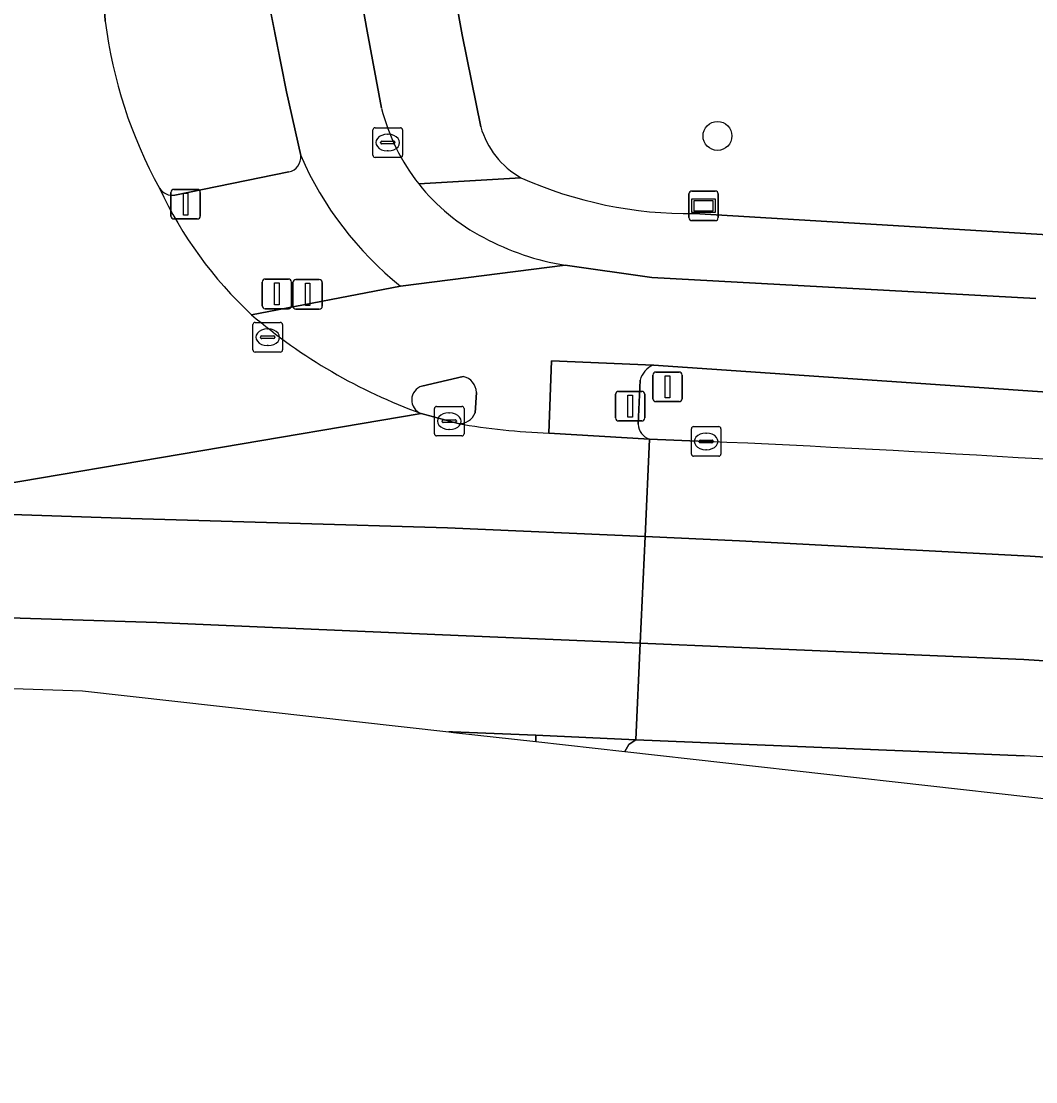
# Model space of a CAD drawing. Extents: x 161928 to 163071, y 386474 to 387428.
# Drawn here: x 161980.51 to 162014.79, y 386505.49 to 386541.33 of the extents above; entities that cross this region are included whole.
import ezdxf

# ---------------------------------------------------------------- set-up
doc = ezdxf.new("R2010")
doc.units = 0
for name, color, linetype in [('IMGEO_Berm_groen', 7, 'Continuous'), ('IMGEO_Boom', 7, 'Continuous'), ('IMGEO_Drukknoppaal', 7, 'Continuous'), ('IMGEO_Fietspad_gesloten', 7, 'Continuous'), ('IMGEO_Kolk', 7, 'Continuous'), ('IMGEO_Lichtmast', 7, 'Continuous'), ('IMGEO_Loofbos', 7, 'Continuous'), ('IMGEO_Rijbaan_regionaal_gesloten', 7, 'Continuous'), ('IMGEO_Rioolput', 7, 'Continuous'), ('IMGEO_Verkeersbordpaal', 7, 'Continuous'), ('IMGEO_Verkeerseiland_gesloten', 7, 'Continuous'), ('IMGEO_Verkeerseiland_groen', 7, 'Continuous'), ('IMGEO_Verkeersregelinstallatiepaal', 7, 'Continuous'), ('IMGEO_Voetpad_open', 7, 'Continuous'), ('IMGEO_Wegwijzer', 7, 'Continuous')]:
    doc.layers.add(name, color=color, linetype=linetype)

msp = doc.modelspace()

# ---------------------------------------------------------------- linework, layer by layer
at = {"layer": 'IMGEO_Berm_groen'}
for points in [[(162026.676, 386528.008), (162001.869, 386529.716)], [(162001.419, 386529.204), (162001.358, 386527.714)], [(162001.736, 386527.214), (162003.654, 386527.133)], [(161994.958, 386517.319), (161995.12, 386517.301)], [(161995.082, 386517.314), (161994.958, 386517.319)], [(162014.398, 386516.51), (162001.281, 386517.045), (162001.039, 386516.888), (162000.907, 386516.652), (162048.69, 386511.293), (162052.952, 386510.815)]]:
    msp.add_lwpolyline(points, dxfattribs=at)
for centre, radius, start, end in [((162002.18, 386528.989), 0.791, 113.1515, 164.2236), ((162001.887, 386527.721), 0.529, 180.7687, 253.4099), ((161975.153, 385878.929), 648.83, 85.494195, 87.48236), ((161994.959, 386516.902), 0.43, 68.0387, 73.3523), ((162000.337, 386217.409), 299.431, 83.46875, 87.30849)]:
    msp.add_arc(centre, radius, start, end, dxfattribs=at)
at = {"layer": 'IMGEO_Boom'}
msp.add_circle((162004.036, 386537.456), 0.489, dxfattribs=at)
at = {"layer": 'IMGEO_Drukknoppaal'}
for p, q in [((161989.69, 386531.703), (161989.69, 386532.503)), ((161989.69, 386532.503), (161989.69, 386531.703)), ((161989.79, 386532.603), (161990.58, 386532.603)), ((161990.58, 386532.603), (161989.79, 386532.603)), ((161990.68, 386532.503), (161990.68, 386531.703)), ((161990.68, 386531.703), (161990.68, 386532.503)), ((161990.58, 386531.603), (161989.79, 386531.603)), ((161989.79, 386531.603), (161990.58, 386531.603))]:
    msp.add_line(p, q, dxfattribs=at)
msp.add_lwpolyline([(161990.11, 386532.478), (161990.26, 386532.478), (161990.26, 386531.728), (161990.11, 386531.728), (161990.11, 386532.478)], dxfattribs=at)
for centre, start, end in [((161989.79, 386532.503), 90, 180), ((161989.79, 386532.503), 90, 180), ((161990.58, 386532.503), 0, 90), ((161990.58, 386532.503), 360, 90), ((161989.79, 386531.703), 180, 270), ((161989.79, 386531.703), 180, 270), ((161990.58, 386531.703), 270, 0), ((161990.58, 386531.703), 270, 0)]:
    msp.add_arc(centre, 0.1, start, end, dxfattribs=at)
at = {"layer": 'IMGEO_Fietspad_gesloten'}
for points in [[(162000, 386876.945), (162013.795, 387000), (162018.878, 387045.34), (162015.741, 387045.758), (162010.591, 387000), (162000, 386905.02), (161987.259, 386790.761), (161982.714, 386750), (161980.765, 386731.703), (161979.827, 386719.32), (161979.277, 386701.082), (161979.611, 386694.81), (161984.736, 386580.648), (161984.915, 386576.654), (161984.951, 386575.648), (161985.195, 386566.729), (161985.291, 386565.038), (161985.55, 386559.992), (161986.136, 386555.866), (161989.468, 386538.945), (161989.951, 386536.793)], [(161992.685, 386538.39), (161992.193, 386540.996), (161988.872, 386559.492), (161988.666, 386562.04), (161987.732, 386590.364), (161987.261, 386602.235), (161987.023, 386607.161)], [(162014.793, 386531.962), (162001.815, 386532.673), (161998.888, 386533.087), (161993.324, 386532.378), (161988.29, 386531.416)], [(161993.324, 386532.378), (161998.888, 386533.087)], [(161998.335, 386527.415), (161998.427, 386529.859), (162001.869, 386529.716), (162026.676, 386528.008)], [(161994.05, 386529.001), (161995.447, 386529.328)], [(161995.889, 386528.788), (161995.85, 386528.099)], [(161997.892, 386516.99), (161997.901, 386517.203), (161995.082, 386517.314)], [(161995.12, 386517.301), (161997.892, 386516.99)]]:
    msp.add_lwpolyline(points, dxfattribs=at)
for centre, radius, start, end in [((161999.277, 386540.05), 6.798, 194.1359, 218.3102), ((162000.649, 386541.47), 11.675, 203.6144, 231.1442), ((161999.261, 386540.029), 6.772, 218.2541, 242.5213), ((162000.362, 386541.951), 8.986, 241.9469, 260.5597), ((162000.368, 386545.569), 18.606, 229.5224, 250.0443), ((161995.317, 386528.771), 0.572, 1.7254, 76.8765), ((161994.189, 386528.535), 0.486, 106.5941, 249.426), ((161995.303, 386528.328), 0.593, 266.7189, 337.2741), ((161999.14, 386549.909), 22.508, 260.0964, 267.9498), ((161994.959, 386516.902), 0.43, 68.0387, 73.3523)]:
    msp.add_arc(centre, radius, start, end, dxfattribs=at)
at = {"layer": 'IMGEO_Kolk'}
for p, q in [((161992.393, 386536.807), (161992.393, 386537.659)), ((161992.468, 386537.733), (161993.32, 386537.733)), ((161993.394, 386537.659), (161993.394, 386536.807)), ((161992.881, 386537.513), (161992.906, 386537.513)), ((161992.652, 386537.227), (161992.652, 386537.239)), ((161993.09, 386537.19), (161992.692, 386537.19)), ((161992.695, 386537.276), (161993.093, 386537.276)), ((161992.904, 386536.953), (161992.879, 386536.953)), ((161993.136, 386537.239), (161993.136, 386537.227)), ((161993.32, 386536.733), (161992.468, 386536.733)), ((161994.471, 386527.392), (161994.471, 386528.244)), ((161994.546, 386528.318), (161995.398, 386528.318)), ((161994.959, 386528.098), (161994.984, 386528.098)), ((161995.472, 386528.244), (161995.472, 386527.392)), ((161994.73, 386527.812), (161994.73, 386527.824)), ((161995.168, 386527.775), (161994.77, 386527.775)), ((161994.773, 386527.861), (161995.171, 386527.861)), ((161995.214, 386527.824), (161995.214, 386527.812)), ((162003.228, 386527.633), (162004.08, 386527.633)), ((161995.398, 386527.318), (161994.546, 386527.318)), ((161994.982, 386527.538), (161994.957, 386527.538)), ((162003.153, 386526.707), (162003.153, 386527.559)), ((162003.641, 386527.413), (162003.666, 386527.413)), ((162004.154, 386527.559), (162004.154, 386526.707)), ((162003.412, 386527.127), (162003.412, 386527.139)), ((162003.85, 386527.09), (162003.452, 386527.09)), ((162003.455, 386527.176), (162003.853, 386527.176)), ((162003.896, 386527.139), (162003.896, 386527.127)), ((162004.08, 386526.633), (162003.228, 386526.633)), ((162003.664, 386526.853), (162003.639, 386526.853))]:
    msp.add_line(p, q, dxfattribs=at)
for points in [[(161992.393, 386536.807), (161992.393, 386537.659)], [(161992.468, 386537.733), (161993.32, 386537.733)], [(161993.394, 386537.659), (161993.394, 386536.807)], [(161993.32, 386536.733), (161992.468, 386536.733)], [(161994.471, 386527.392), (161994.471, 386528.244)], [(161994.546, 386528.318), (161995.398, 386528.318)], [(161995.472, 386528.244), (161995.472, 386527.392)], [(162003.228, 386527.633), (162004.08, 386527.633)], [(161995.398, 386527.318), (161994.546, 386527.318)], [(162003.153, 386526.707), (162003.153, 386527.559)], [(162004.154, 386527.559), (162004.154, 386526.707)], [(162004.08, 386526.633), (162003.228, 386526.633)]]:
    msp.add_lwpolyline(points, dxfattribs=at)
for centre, radius, start, end in [((161992.47, 386537.657), 0.0765, 91.552, 178.448), ((161992.47, 386537.657), 0.0765, 91.552, 178.448), ((161993.318, 386537.657), 0.0765, 1.552, 88.448), ((161993.318, 386537.657), 0.0765, 1.552, 88.448), ((161992.692, 386537.236), 0.0403, 85.8775, 175.7526), ((161992.689, 386537.226), 0.0366, 178.938, 274.7102), ((161993.093, 386537.233), 0.043, 264.8664, 352.4533), ((161993.097, 386537.238), 0.0386, 1.7309, 96.639), ((161992.47, 386536.809), 0.0765, 181.552, 268.448), ((161992.47, 386536.809), 0.0765, 181.552, 268.448), ((161993.318, 386536.809), 0.0765, 271.552, 358.448), ((161993.318, 386536.809), 0.0765, 271.552, 358.448), ((161994.548, 386528.242), 0.0765, 91.552, 178.448), ((161994.548, 386528.242), 0.0765, 91.552, 178.448), ((161995.396, 386528.242), 0.0765, 1.552, 88.448), ((161995.396, 386528.242), 0.0765, 1.552, 88.448), ((161994.77, 386527.821), 0.0403, 85.8775, 175.7526), ((161994.767, 386527.811), 0.0366, 178.938, 274.7102), ((161995.171, 386527.818), 0.043, 264.8664, 352.4533), ((161995.175, 386527.823), 0.0386, 1.7309, 96.639), ((162003.23, 386527.557), 0.0765, 91.552, 178.448), ((162003.23, 386527.557), 0.0765, 91.552, 178.448), ((162004.078, 386527.557), 0.0765, 1.552, 88.448), ((162004.078, 386527.557), 0.0765, 1.552, 88.448), ((161994.548, 386527.394), 0.0765, 181.552, 268.448), ((161994.548, 386527.394), 0.0765, 181.552, 268.448), ((161995.396, 386527.394), 0.0765, 271.552, 358.448), ((161995.396, 386527.394), 0.0765, 271.552, 358.448), ((162003.452, 386527.136), 0.0403, 85.8775, 175.7526), ((162003.449, 386527.126), 0.0366, 178.938, 274.7102), ((162003.853, 386527.133), 0.043, 264.8664, 352.4533), ((162003.857, 386527.138), 0.0386, 1.7309, 96.639), ((162003.23, 386526.709), 0.0765, 181.552, 268.448), ((162003.23, 386526.709), 0.0765, 181.552, 268.448), ((162004.078, 386526.709), 0.0765, 271.552, 358.448), ((162004.078, 386526.709), 0.0765, 271.552, 358.448)]:
    msp.add_arc(centre, radius, start, end, dxfattribs=at)
for centre, major_axis, ratio, start_param, end_param in [((161992.88, 386537.233), (-0.387, 0.002), 0.722429, 4.712389, 7.853982), ((161992.905, 386537.233), (-0.39, 0.002), 0.717154, 1.570796, 4.712389), ((161994.958, 386527.818), (-0.387, 0.002), 0.722429, 4.712389, 7.853982), ((161994.983, 386527.818), (-0.39, 0.002), 0.717154, 1.570796, 4.712389), ((162003.64, 386527.133), (-0.387, 0.002), 0.722429, 4.712389, 7.853982), ((162003.665, 386527.133), (-0.39, 0.002), 0.717154, 1.570796, 4.712389)]:
    msp.add_ellipse(centre, major_axis=major_axis, ratio=ratio, start_param=start_param, end_param=end_param, dxfattribs=at)
at = {"layer": 'IMGEO_Lichtmast'}
for p, q in [((162000.591, 386527.925), (162000.591, 386528.725)), ((162000.591, 386528.725), (162000.591, 386527.925)), ((162000.691, 386528.825), (162001.481, 386528.825)), ((162001.481, 386528.825), (162000.691, 386528.825)), ((162001.581, 386528.725), (162001.581, 386527.925)), ((162001.581, 386527.925), (162001.581, 386528.725)), ((162001.481, 386527.825), (162000.691, 386527.825)), ((162000.691, 386527.825), (162001.481, 386527.825))]:
    msp.add_line(p, q, dxfattribs=at)
msp.add_lwpolyline([(162001.011, 386528.7), (162001.161, 386528.7), (162001.161, 386527.95), (162001.011, 386527.95), (162001.011, 386528.7)], dxfattribs=at)
for centre, start, end in [((162000.691, 386528.725), 90, 180), ((162000.691, 386528.725), 90, 180), ((162001.481, 386528.725), 0, 90), ((162001.481, 386528.725), 360, 90), ((162000.691, 386527.925), 180, 270), ((162000.691, 386527.925), 180, 270), ((162001.481, 386527.925), 270, 0), ((162001.481, 386527.925), 270, 0)]:
    msp.add_arc(centre, 0.1, start, end, dxfattribs=at)
at = {"layer": 'IMGEO_Loofbos'}
for points in [[(162042.473, 386531.827), (162045.036, 386531.529), (162045.394, 386534.769), (162046.821, 386547.154), (162046.627, 386547.175), (162046.685, 386547.692), (162027.625, 386549.83), (162000, 386552.925), (161993.087, 386553.7), (161995.406, 386540.879), (161996.035, 386537.769)], [(162003.25, 386534.836), (162023.039, 386533.644)]]:
    msp.add_lwpolyline(points, dxfattribs=at)
for centre, radius, start, end in [((161998.806, 386538.557), 2.88, 195.8735, 240.6551), ((162003.065, 386548.718), 13.884, 245.8894, 270.7617)]:
    msp.add_arc(centre, radius, start, end, dxfattribs=at)
at = {"layer": 'IMGEO_Rijbaan_regionaal_gesloten'}
for points in [[(161983.664, 386860.163), (161976.129, 386793.271), (161971.645, 386753.437), (161970.597, 386743.824), (161970.404, 386740.167), (161970.121, 386734.016), (161970.093, 386730.614), (161970.06, 386727.579), (161970.123, 386725.155), (161970.213, 386721.198), (161970.363, 386716.943), (161970.732, 386708.667), (161970.925, 386705.32), (161971.624, 386691.893), (161977.874, 386556.286), (161978.76, 386534.233), (161979.003, 386529.077), (161979.123, 386525.549), (161994.018, 386528.08)], [(161983.349, 386541.334), (161983.236, 386543.52), (161982.576, 386560.302), (161982.134, 386570.305), (161981.679, 386580.648), (161976.551, 386697.302)], [(161995.269, 386527.736), (161994.018, 386528.08), (161979.123, 386525.549)], [(162001.736, 386527.214), (161998.335, 386527.415)], [(161978.609, 386524.932), (161977.842, 386524.739), (161984.21, 386524.525), (161994.908, 386524.214), (162001.589, 386523.919), (162001.736, 386527.214)], [(162003.654, 386527.133), (162001.736, 386527.214), (162001.589, 386523.919), (162004.776, 386523.778), (162014.602, 386523.252), (162022.494, 386522.741), (162038.754, 386521.132), (162083.623, 386516.285), (162119.238, 386512.367), (162151.596, 386508.791), (162152.463, 386508.68), (162152.758, 386511.886), (162152.526, 386511.907), (162061.491, 386521.92)], [(162001.589, 386523.919), (162001.427, 386520.316), (162004.59, 386520.182), (162014.387, 386519.76), (162026.326, 386518.989), (162038.455, 386517.833), (162050.655, 386516.555), (162062.872, 386515.2), (162071.067, 386514.311), (162093.342, 386511.895)], [(162096.191, 386511.675), (162151.812, 386505.543), (162152.17, 386505.493), (162152.463, 386508.68), (162151.596, 386508.791), (162119.238, 386512.367), (162083.623, 386516.285), (162038.754, 386521.132), (162022.494, 386522.741), (162014.602, 386523.252), (162004.776, 386523.778), (162001.589, 386523.919)], [(162001.427, 386520.316), (162001.281, 386517.045), (162014.398, 386516.51)], [(162093.342, 386511.895), (162071.067, 386514.311), (162062.872, 386515.2), (162050.655, 386516.555), (162038.455, 386517.833), (162026.326, 386518.989), (162014.387, 386519.76), (162004.59, 386520.182), (162001.427, 386520.316)]]:
    msp.add_lwpolyline(points, dxfattribs=at)
for points in [[(162001.589, 386523.919), (161994.908, 386524.214), (161984.21, 386524.525), (161977.842, 386524.739), (161977.549, 386524.758), (161968.697, 386525.04), (161968.395, 386521.551), (161972.284, 386521.423), (161985.09, 386521.018), (161994.745, 386520.601), (162001.427, 386520.316)], [(161994.958, 386517.319), (161995.082, 386517.314), (161997.901, 386517.203), (162001.281, 386517.045), (162001.427, 386520.316), (161994.745, 386520.601), (161985.09, 386521.018), (161972.284, 386521.423), (161968.395, 386521.551), (161968.191, 386519.194), (161982.581, 386518.707)]]:
    msp.add_lwpolyline(points, close=True, dxfattribs=at)
for centre, radius, start, end in [((161998.889, 386543.26), 15.659, 187.0664, 208.8992), ((161997.678, 386541.512), 13.786, 204.9654, 227.0798), ((162000.368, 386545.569), 18.606, 229.5224, 250.0443), ((161999.14, 386549.909), 22.508, 260.0964, 267.9498), ((161975.153, 385878.929), 648.83, 85.494195, 87.48236), ((162000.337, 386217.409), 299.431, 83.46875, 87.30849)]:
    msp.add_arc(centre, radius, start, end, dxfattribs=at)
at = {"layer": 'IMGEO_Rioolput'}
for p, q in [((161988.336, 386530.228), (161988.336, 386531.08)), ((161988.411, 386531.154), (161989.263, 386531.154)), ((161988.824, 386530.934), (161988.849, 386530.934)), ((161989.337, 386531.08), (161989.337, 386530.228)), ((161988.595, 386530.648), (161988.595, 386530.66)), ((161989.033, 386530.611), (161988.635, 386530.611)), ((161988.638, 386530.697), (161989.036, 386530.697)), ((161989.079, 386530.66), (161989.079, 386530.648)), ((161989.263, 386530.154), (161988.411, 386530.154)), ((161988.847, 386530.374), (161988.822, 386530.374))]:
    msp.add_line(p, q, dxfattribs=at)
for points in [[(161988.336, 386530.228), (161988.336, 386531.08)], [(161988.411, 386531.154), (161989.263, 386531.154)], [(161989.337, 386531.08), (161989.337, 386530.228)], [(161989.263, 386530.154), (161988.411, 386530.154)]]:
    msp.add_lwpolyline(points, dxfattribs=at)
for centre, radius, start, end in [((161988.413, 386531.078), 0.0765, 91.552, 178.448), ((161988.413, 386531.078), 0.0765, 91.552, 178.448), ((161989.261, 386531.078), 0.0765, 1.552, 88.448), ((161989.261, 386531.078), 0.0765, 1.552, 88.448), ((161988.635, 386530.657), 0.0403, 85.8775, 175.7526), ((161988.632, 386530.647), 0.0366, 178.938, 274.7102), ((161989.036, 386530.654), 0.043, 264.8664, 352.4533), ((161989.04, 386530.659), 0.0386, 1.7309, 96.639), ((161988.413, 386530.23), 0.0765, 181.552, 268.448), ((161988.413, 386530.23), 0.0765, 181.552, 268.448), ((161989.261, 386530.23), 0.0765, 271.552, 358.448), ((161989.261, 386530.23), 0.0765, 271.552, 358.448)]:
    msp.add_arc(centre, radius, start, end, dxfattribs=at)
for centre, major_axis, ratio, start_param, end_param in [((161988.823, 386530.654), (-0.387, 0.002), 0.722429, 4.712389, 7.853982), ((161988.848, 386530.654), (-0.39, 0.002), 0.717154, 1.570796, 4.712389)]:
    msp.add_ellipse(centre, major_axis=major_axis, ratio=ratio, start_param=start_param, end_param=end_param, dxfattribs=at)
at = {"layer": 'IMGEO_Verkeersbordpaal'}
for p, q in [((162001.951, 386529.477), (162002.741, 386529.477)), ((162002.741, 386529.477), (162001.951, 386529.477)), ((162001.851, 386528.577), (162001.851, 386529.377)), ((162001.851, 386529.377), (162001.851, 386528.577)), ((162002.841, 386529.377), (162002.841, 386528.577)), ((162002.841, 386528.577), (162002.841, 386529.377)), ((162002.741, 386528.477), (162001.951, 386528.477)), ((162001.951, 386528.477), (162002.741, 386528.477))]:
    msp.add_line(p, q, dxfattribs=at)
msp.add_lwpolyline([(162002.271, 386529.352), (162002.421, 386529.352), (162002.421, 386528.602), (162002.271, 386528.602), (162002.271, 386529.352)], dxfattribs=at)
for centre, start, end in [((162001.951, 386529.377), 90, 180), ((162001.951, 386529.377), 90, 180), ((162002.741, 386529.377), 0, 90), ((162002.741, 386529.377), 360, 90), ((162001.951, 386528.577), 180, 270), ((162001.951, 386528.577), 180, 270), ((162002.741, 386528.577), 270, 0), ((162002.741, 386528.577), 270, 0)]:
    msp.add_arc(centre, 0.1, start, end, dxfattribs=at)
at = {"layer": 'IMGEO_Verkeerseiland_gesloten'}
for points in [[(161995.447, 386529.328), (161994.05, 386529.001)], [(161995.85, 386528.099), (161995.889, 386528.788)], [(161994.018, 386528.08), (161995.269, 386527.736)]]:
    msp.add_lwpolyline(points, dxfattribs=at)
for centre, radius, start, end in [((161995.317, 386528.771), 0.572, 1.7254, 76.8765), ((161994.189, 386528.535), 0.486, 106.5941, 249.426), ((161995.303, 386528.328), 0.593, 266.7189, 337.2741)]:
    msp.add_arc(centre, radius, start, end, dxfattribs=at)
at = {"layer": 'IMGEO_Verkeerseiland_groen'}
for points in [[(161982.576, 386560.302), (161983.236, 386543.52), (161983.349, 386541.334)], [(161989.951, 386536.793), (161989.468, 386538.945), (161986.136, 386555.866)], [(161985.702, 386535.459), (161989.55, 386536.244)]]:
    msp.add_lwpolyline(points, dxfattribs=at)
for centre, radius, start, end in [((161998.889, 386543.26), 15.659, 187.0664, 208.8992), ((161989.456, 386536.733), 0.498, 280.8497, 6.8601), ((161985.612, 386535.957), 0.506, 211.4179, 280.291)]:
    msp.add_arc(centre, radius, start, end, dxfattribs=at)
at = {"layer": 'IMGEO_Verkeersregelinstallatiepaal'}
for p, q in [((161985.568, 386534.751), (161985.568, 386535.551)), ((161985.568, 386535.551), (161985.568, 386534.751)), ((161985.668, 386535.651), (161986.458, 386535.651)), ((161986.458, 386535.651), (161985.668, 386535.651)), ((161986.558, 386535.551), (161986.558, 386534.751)), ((161986.558, 386534.751), (161986.558, 386535.551)), ((161986.458, 386534.651), (161985.668, 386534.651)), ((161985.668, 386534.651), (161986.458, 386534.651)), ((161988.649, 386531.719), (161988.649, 386532.519)), ((161988.649, 386532.519), (161988.649, 386531.719)), ((161988.749, 386532.619), (161989.539, 386532.619)), ((161989.539, 386532.619), (161988.749, 386532.619)), ((161989.639, 386532.519), (161989.639, 386531.719)), ((161989.639, 386531.719), (161989.639, 386532.519)), ((161989.539, 386531.619), (161988.749, 386531.619)), ((161988.749, 386531.619), (161989.539, 386531.619))]:
    msp.add_line(p, q, dxfattribs=at)
for points in [[(161985.988, 386535.526), (161986.138, 386535.526), (161986.138, 386534.776), (161985.988, 386534.776), (161985.988, 386535.526)], [(161989.069, 386532.494), (161989.219, 386532.494), (161989.219, 386531.744), (161989.069, 386531.744), (161989.069, 386532.494)]]:
    msp.add_lwpolyline(points, dxfattribs=at)
for centre, start, end in [((161985.668, 386535.551), 90, 180), ((161985.668, 386535.551), 90, 180), ((161986.458, 386535.551), 0, 90), ((161986.458, 386535.551), 360, 90), ((161985.668, 386534.751), 180, 270), ((161985.668, 386534.751), 180, 270), ((161986.458, 386534.751), 270, 0), ((161986.458, 386534.751), 270, 0), ((161988.749, 386532.519), 90, 180), ((161988.749, 386532.519), 90, 180), ((161989.539, 386532.519), 0, 90), ((161989.539, 386532.519), 360, 90), ((161988.749, 386531.719), 180, 270), ((161988.749, 386531.719), 180, 270), ((161989.539, 386531.719), 270, 0), ((161989.539, 386531.719), 270, 0)]:
    msp.add_arc(centre, 0.1, start, end, dxfattribs=at)
at = {"layer": 'IMGEO_Voetpad_open'}
for points in [[(161987.023, 386607.161), (161987.261, 386602.235), (161987.732, 386590.364), (161988.666, 386562.04), (161988.872, 386559.492), (161992.193, 386540.996), (161992.685, 386538.39)], [(161996.035, 386537.769), (161995.406, 386540.879), (161993.087, 386553.7), (161991.738, 386565.329)], [(161989.55, 386536.244), (161985.702, 386535.459)], [(161993.943, 386535.836), (161997.394, 386536.046)], [(161997.394, 386536.046), (161993.943, 386535.836)], [(162023.039, 386533.644), (162003.25, 386534.836)], [(161998.888, 386533.087), (162001.815, 386532.673), (162014.793, 386531.962)], [(161988.29, 386531.416), (161993.324, 386532.378)], [(162001.869, 386529.716), (161998.427, 386529.859), (161998.335, 386527.415), (162001.736, 386527.214)], [(162001.358, 386527.714), (162001.419, 386529.204)], [(161997.892, 386516.99), (162000.907, 386516.652), (162001.039, 386516.888), (162001.281, 386517.045), (161997.901, 386517.203), (161997.892, 386516.99)]]:
    msp.add_lwpolyline(points, dxfattribs=at)
for centre, radius, start, end in [((161999.277, 386540.05), 6.798, 194.1359, 218.3102), ((161998.806, 386538.557), 2.88, 195.8735, 240.6551), ((161989.456, 386536.733), 0.498, 280.8497, 6.8601), ((162000.649, 386541.47), 11.675, 203.6144, 231.1442), ((162003.065, 386548.718), 13.884, 245.8894, 270.7617), ((161985.612, 386535.957), 0.506, 211.4179, 280.291), ((161997.678, 386541.512), 13.786, 204.9654, 227.0798), ((161999.261, 386540.029), 6.772, 218.2541, 242.5213), ((162000.362, 386541.951), 8.986, 241.9469, 260.5597), ((162002.18, 386528.989), 0.791, 113.1515, 164.2236), ((162001.887, 386527.721), 0.529, 180.7687, 253.4099)]:
    msp.add_arc(centre, radius, start, end, dxfattribs=at)
at = {"layer": 'IMGEO_Wegwijzer'}
for p, q in [((162003.171, 386535.596), (162003.961, 386535.596)), ((162003.961, 386535.596), (162003.171, 386535.596)), ((162003.071, 386534.696), (162003.071, 386535.496)), ((162003.071, 386535.496), (162003.071, 386534.696)), ((162004.061, 386535.496), (162004.061, 386534.696)), ((162004.061, 386534.696), (162004.061, 386535.496)), ((162003.961, 386534.596), (162003.171, 386534.596)), ((162003.171, 386534.596), (162003.961, 386534.596))]:
    msp.add_line(p, q, dxfattribs=at)
for points in [[(162003.172, 386535.328), (162003.96, 386535.328), (162003.96, 386534.864), (162003.172, 386534.864), (162003.172, 386535.328)], [(162003.237, 386535.263), (162003.237, 386534.929), (162003.895, 386534.929), (162003.895, 386535.263), (162003.237, 386535.263)]]:
    msp.add_lwpolyline(points, dxfattribs=at)
for centre, start, end in [((162003.171, 386535.496), 90, 180), ((162003.171, 386535.496), 90, 180), ((162003.961, 386535.496), 0, 90), ((162003.961, 386535.496), 360, 90), ((162003.171, 386534.696), 180, 270), ((162003.171, 386534.696), 180, 270), ((162003.961, 386534.696), 270, 0), ((162003.961, 386534.696), 270, 0)]:
    msp.add_arc(centre, 0.1, start, end, dxfattribs=at)

doc.saveas('drawing.dxf')
